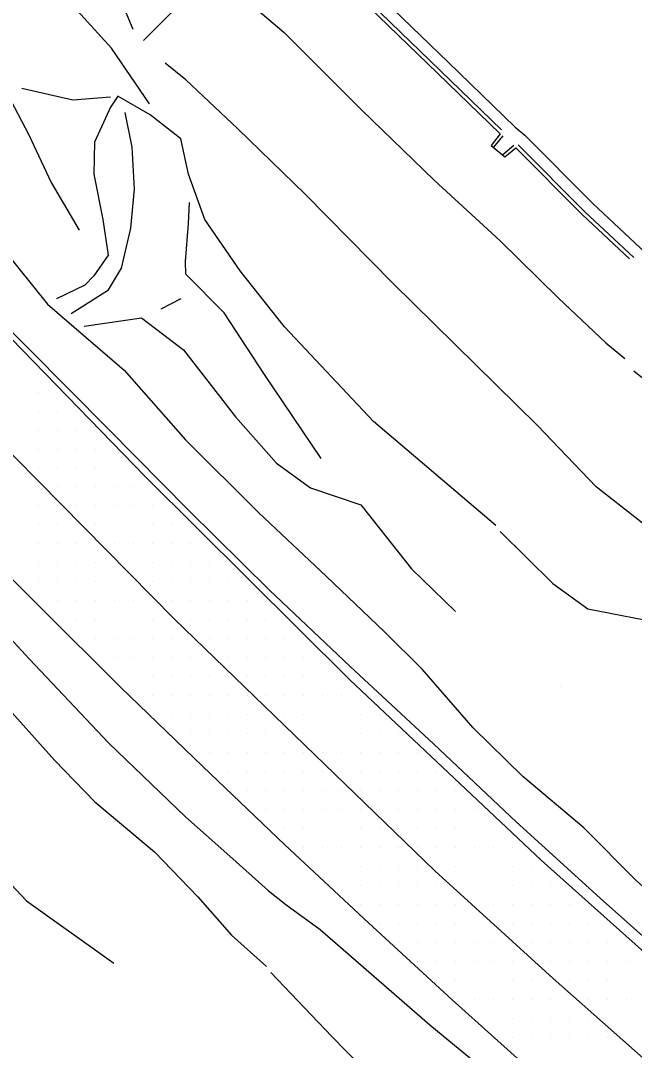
# Model space of a CAD drawing. Extents: x 1762120 to 1766775, y 709485 to 712965.
# Drawn here: x 1764223.9 to 1764304.8, y 711157 to 711292.7 of the extents above; entities that cross this region are included whole.
import ezdxf

# ---------------------------------------------------------------- set-up
doc = ezdxf.new("R2010")
doc.units = 0
for name, color, linetype in [('Exist DTM QL2 LIDAR Elevation Point', 7, 'Continuous'), ('Exist DTM Scan Elevation Point', 7, 'Continuous'), ('Exist Roads EOP', 7, 'Continuous'), ('Exist Roads EOT', 7, 'Continuous'), ('PH Exist DTM Breakline', 7, 'Continuous')]:
    doc.layers.add(name, color=color, linetype=linetype)

msp = doc.modelspace()

# ---------------------------------------------------------------- linework, layer by layer
at = {"layer": 'Exist DTM QL2 LIDAR Elevation Point'}
msp.add_line((1764295.02, 711204.99), (1764295.02, 711204.99), dxfattribs=at)
at = {"layer": 'Exist DTM Scan Elevation Point'}
for p, q in [((1764226.25, 711246.25), (1764226.25, 711246.25)), ((1764226.25, 711243.75), (1764226.25, 711243.75)), ((1764228.75, 711243.75), (1764228.75, 711243.75)), ((1764226.25, 711241.25), (1764226.25, 711241.25)), ((1764228.75, 711241.25), (1764228.75, 711241.25)), ((1764231.25, 711241.25), (1764231.25, 711241.25)), ((1764226.25, 711238.75), (1764226.25, 711238.75)), ((1764228.75, 711238.75), (1764228.75, 711238.75)), ((1764231.25, 711238.75), (1764231.25, 711238.75)), ((1764226.25, 711236.25), (1764226.25, 711236.25)), ((1764228.75, 711236.25), (1764228.75, 711236.25)), ((1764231.25, 711236.25), (1764231.25, 711236.25)), ((1764233.75, 711236.25), (1764233.75, 711236.25)), ((1764226.25, 711233.75), (1764226.25, 711233.75)), ((1764228.75, 711233.75), (1764228.75, 711233.75)), ((1764231.25, 711233.75), (1764231.25, 711233.75)), ((1764233.75, 711233.75), (1764233.75, 711233.75)), ((1764236.25, 711233.75), (1764236.25, 711233.75)), ((1764226.25, 711231.25), (1764226.25, 711231.25)), ((1764228.75, 711231.25), (1764228.75, 711231.25)), ((1764231.25, 711231.25), (1764231.25, 711231.25)), ((1764233.75, 711231.25), (1764233.75, 711231.25)), ((1764236.25, 711231.25), (1764236.25, 711231.25)), ((1764238.75, 711231.25), (1764238.75, 711231.25)), ((1764226.25, 711228.75), (1764226.25, 711228.75)), ((1764228.75, 711228.75), (1764228.75, 711228.75)), ((1764231.25, 711228.75), (1764231.25, 711228.75)), ((1764233.75, 711228.75), (1764233.75, 711228.75)), ((1764236.25, 711228.75), (1764236.25, 711228.75)), ((1764238.75, 711228.75), (1764238.75, 711228.75)), ((1764241.25, 711228.75), (1764241.25, 711228.75)), ((1764226.25, 711226.25), (1764226.25, 711226.25)), ((1764228.75, 711226.25), (1764228.75, 711226.25)), ((1764233.75, 711226.25), (1764233.75, 711226.25)), ((1764236.25, 711226.25), (1764236.25, 711226.25)), ((1764238.75, 711226.25), (1764238.75, 711226.25)), ((1764241.25, 711226.25), (1764241.25, 711226.25)), ((1764243.75, 711226.25), (1764243.75, 711226.25)), ((1764226.25, 711223.75), (1764226.25, 711223.75)), ((1764228.75, 711223.75), (1764228.75, 711223.75)), ((1764231.25, 711223.75), (1764231.25, 711223.75)), ((1764236.25, 711223.75), (1764236.25, 711223.75)), ((1764238.75, 711223.75), (1764238.75, 711223.75)), ((1764241.25, 711223.75), (1764241.25, 711223.75)), ((1764243.75, 711223.75), (1764243.75, 711223.75)), ((1764246.25, 711223.75), (1764246.25, 711223.75)), ((1764226.25, 711221.25), (1764226.25, 711221.25)), ((1764228.75, 711221.25), (1764228.75, 711221.25)), ((1764231.25, 711221.25), (1764231.25, 711221.25)), ((1764233.75, 711221.25), (1764233.75, 711221.25)), ((1764238.75, 711221.25), (1764238.75, 711221.25)), ((1764241.25, 711221.25), (1764241.25, 711221.25)), ((1764243.75, 711221.25), (1764243.75, 711221.25)), ((1764246.25, 711221.25), (1764246.25, 711221.25)), ((1764248.75, 711221.25), (1764248.75, 711221.25)), ((1764226.25, 711218.75), (1764226.25, 711218.75)), ((1764228.75, 711218.75), (1764228.75, 711218.75)), ((1764231.25, 711218.75), (1764231.25, 711218.75)), ((1764233.75, 711218.75), (1764233.75, 711218.75)), ((1764236.25, 711218.75), (1764236.25, 711218.75)), ((1764241.25, 711218.75), (1764241.25, 711218.75)), ((1764243.75, 711218.75), (1764243.75, 711218.75)), ((1764246.25, 711218.75), (1764246.25, 711218.75)), ((1764248.75, 711218.75), (1764248.75, 711218.75)), ((1764251.25, 711218.75), (1764251.25, 711218.75)), ((1764228.75, 711216.25), (1764228.75, 711216.25)), ((1764231.25, 711216.25), (1764231.25, 711216.25)), ((1764233.75, 711216.25), (1764233.75, 711216.25)), ((1764236.25, 711216.25), (1764236.25, 711216.25)), ((1764238.75, 711216.25), (1764238.75, 711216.25)), ((1764243.75, 711216.25), (1764243.75, 711216.25)), ((1764246.25, 711216.25), (1764246.25, 711216.25)), ((1764248.75, 711216.25), (1764248.75, 711216.25)), ((1764251.25, 711216.25), (1764251.25, 711216.25)), ((1764253.75, 711216.25), (1764253.75, 711216.25)), ((1764231.25, 711213.75), (1764231.25, 711213.75)), ((1764233.75, 711213.75), (1764233.75, 711213.75)), ((1764236.25, 711213.75), (1764236.25, 711213.75)), ((1764238.75, 711213.75), (1764238.75, 711213.75)), ((1764241.25, 711213.75), (1764241.25, 711213.75)), ((1764246.25, 711213.75), (1764246.25, 711213.75)), ((1764248.75, 711213.75), (1764248.75, 711213.75)), ((1764251.25, 711213.75), (1764251.25, 711213.75)), ((1764253.75, 711213.75), (1764253.75, 711213.75)), ((1764256.25, 711213.75), (1764256.25, 711213.75)), ((1764233.75, 711211.25), (1764233.75, 711211.25)), ((1764236.25, 711211.25), (1764236.25, 711211.25)), ((1764238.75, 711211.25), (1764238.75, 711211.25)), ((1764241.25, 711211.25), (1764241.25, 711211.25)), ((1764243.75, 711211.25), (1764243.75, 711211.25)), ((1764248.75, 711211.25), (1764248.75, 711211.25)), ((1764251.25, 711211.25), (1764251.25, 711211.25)), ((1764253.75, 711211.25), (1764253.75, 711211.25)), ((1764256.25, 711211.25), (1764256.25, 711211.25)), ((1764258.75, 711211.25), (1764258.75, 711211.25)), ((1764236.25, 711208.75), (1764236.25, 711208.75)), ((1764238.75, 711208.75), (1764238.75, 711208.75)), ((1764241.25, 711208.75), (1764241.25, 711208.75)), ((1764243.75, 711208.75), (1764243.75, 711208.75)), ((1764246.25, 711208.75), (1764246.25, 711208.75)), ((1764251.25, 711208.75), (1764251.25, 711208.75)), ((1764253.75, 711208.75), (1764253.75, 711208.75)), ((1764256.25, 711208.75), (1764256.25, 711208.75)), ((1764258.75, 711208.75), (1764258.75, 711208.75)), ((1764261.25, 711208.75), (1764261.25, 711208.75)), ((1764238.75, 711206.25), (1764238.75, 711206.25)), ((1764241.25, 711206.25), (1764241.25, 711206.25)), ((1764243.75, 711206.25), (1764243.75, 711206.25)), ((1764246.25, 711206.25), (1764246.25, 711206.25)), ((1764248.75, 711206.25), (1764248.75, 711206.25)), ((1764251.25, 711206.25), (1764251.25, 711206.25)), ((1764253.75, 711206.25), (1764253.75, 711206.25)), ((1764256.25, 711206.25), (1764256.25, 711206.25)), ((1764258.75, 711206.25), (1764258.75, 711206.25)), ((1764261.25, 711206.25), (1764261.25, 711206.25)), ((1764263.75, 711206.25), (1764263.75, 711206.25)), ((1764241.25, 711203.75), (1764241.25, 711203.75)), ((1764243.75, 711203.75), (1764243.75, 711203.75)), ((1764246.25, 711203.75), (1764246.25, 711203.75)), ((1764248.75, 711203.75), (1764248.75, 711203.75)), ((1764251.25, 711203.75), (1764251.25, 711203.75)), ((1764253.75, 711203.75), (1764253.75, 711203.75)), ((1764256.25, 711203.75), (1764256.25, 711203.75)), ((1764258.75, 711203.75), (1764258.75, 711203.75)), ((1764261.25, 711203.75), (1764261.25, 711203.75)), ((1764263.75, 711203.75), (1764263.75, 711203.75)), ((1764266.25, 711203.75), (1764266.25, 711203.75)), ((1764268.75, 711203.75), (1764268.75, 711203.75)), ((1764243.75, 711201.25), (1764243.75, 711201.25)), ((1764246.25, 711201.25), (1764246.25, 711201.25)), ((1764248.75, 711201.25), (1764248.75, 711201.25)), ((1764251.25, 711201.25), (1764251.25, 711201.25)), ((1764253.75, 711201.25), (1764253.75, 711201.25)), ((1764256.25, 711201.25), (1764256.25, 711201.25)), ((1764258.75, 711201.25), (1764258.75, 711201.25)), ((1764261.25, 711201.25), (1764261.25, 711201.25)), ((1764263.75, 711201.25), (1764263.75, 711201.25)), ((1764266.25, 711201.25), (1764266.25, 711201.25)), ((1764268.75, 711201.25), (1764268.75, 711201.25)), ((1764271.25, 711201.25), (1764271.25, 711201.25)), ((1764246.25, 711198.75), (1764246.25, 711198.75)), ((1764248.75, 711198.75), (1764248.75, 711198.75)), ((1764251.25, 711198.75), (1764251.25, 711198.75)), ((1764253.75, 711198.75), (1764253.75, 711198.75)), ((1764256.25, 711198.75), (1764256.25, 711198.75)), ((1764258.75, 711198.75), (1764258.75, 711198.75)), ((1764261.25, 711198.75), (1764261.25, 711198.75)), ((1764263.75, 711198.75), (1764263.75, 711198.75)), ((1764266.25, 711198.75), (1764266.25, 711198.75)), ((1764268.75, 711198.75), (1764268.75, 711198.75)), ((1764271.25, 711198.75), (1764271.25, 711198.75)), ((1764273.75, 711198.75), (1764273.75, 711198.75)), ((1764248.75, 711196.25), (1764248.75, 711196.25)), ((1764251.25, 711196.25), (1764251.25, 711196.25)), ((1764253.75, 711196.25), (1764253.75, 711196.25)), ((1764256.25, 711196.25), (1764256.25, 711196.25)), ((1764258.75, 711196.25), (1764258.75, 711196.25)), ((1764261.25, 711196.25), (1764261.25, 711196.25)), ((1764263.75, 711196.25), (1764263.75, 711196.25)), ((1764266.25, 711196.25), (1764266.25, 711196.25)), ((1764268.75, 711196.25), (1764268.75, 711196.25)), ((1764271.25, 711196.25), (1764271.25, 711196.25)), ((1764273.75, 711196.25), (1764273.75, 711196.25)), ((1764276.25, 711196.25), (1764276.25, 711196.25)), ((1764278.75, 711196.25), (1764278.75, 711196.25)), ((1764251.25, 711193.75), (1764251.25, 711193.75)), ((1764253.75, 711193.75), (1764253.75, 711193.75)), ((1764256.25, 711193.75), (1764256.25, 711193.75)), ((1764258.75, 711193.75), (1764258.75, 711193.75)), ((1764261.25, 711193.75), (1764261.25, 711193.75)), ((1764263.75, 711193.75), (1764263.75, 711193.75)), ((1764266.25, 711193.75), (1764266.25, 711193.75)), ((1764268.75, 711193.75), (1764268.75, 711193.75)), ((1764271.25, 711193.75), (1764271.25, 711193.75)), ((1764273.75, 711193.75), (1764273.75, 711193.75)), ((1764276.25, 711193.75), (1764276.25, 711193.75)), ((1764278.75, 711193.75), (1764278.75, 711193.75)), ((1764281.25, 711193.75), (1764281.25, 711193.75)), ((1764253.75, 711191.25), (1764253.75, 711191.25)), ((1764256.25, 711191.25), (1764256.25, 711191.25)), ((1764258.75, 711191.25), (1764258.75, 711191.25)), ((1764261.25, 711191.25), (1764261.25, 711191.25)), ((1764263.75, 711191.25), (1764263.75, 711191.25)), ((1764266.25, 711191.25), (1764266.25, 711191.25)), ((1764268.75, 711191.25), (1764268.75, 711191.25)), ((1764271.25, 711191.25), (1764271.25, 711191.25)), ((1764273.75, 711191.25), (1764273.75, 711191.25)), ((1764276.25, 711191.25), (1764276.25, 711191.25)), ((1764278.75, 711191.25), (1764278.75, 711191.25)), ((1764281.25, 711191.25), (1764281.25, 711191.25)), ((1764283.75, 711191.25), (1764283.75, 711191.25)), ((1764256.25, 711188.75), (1764256.25, 711188.75)), ((1764258.75, 711188.75), (1764258.75, 711188.75)), ((1764261.25, 711188.75), (1764261.25, 711188.75)), ((1764263.75, 711188.75), (1764263.75, 711188.75)), ((1764266.25, 711188.75), (1764266.25, 711188.75)), ((1764268.75, 711188.75), (1764268.75, 711188.75)), ((1764271.25, 711188.75), (1764271.25, 711188.75)), ((1764273.75, 711188.75), (1764273.75, 711188.75)), ((1764276.25, 711188.75), (1764276.25, 711188.75)), ((1764278.75, 711188.75), (1764278.75, 711188.75)), ((1764281.25, 711188.75), (1764281.25, 711188.75)), ((1764283.75, 711188.75), (1764283.75, 711188.75)), ((1764286.25, 711188.75), (1764286.25, 711188.75)), ((1764258.75, 711186.25), (1764258.75, 711186.25)), ((1764261.25, 711186.25), (1764261.25, 711186.25)), ((1764263.75, 711186.25), (1764263.75, 711186.25)), ((1764266.25, 711186.25), (1764266.25, 711186.25)), ((1764268.75, 711186.25), (1764268.75, 711186.25)), ((1764271.25, 711186.25), (1764271.25, 711186.25)), ((1764273.75, 711186.25), (1764273.75, 711186.25)), ((1764276.25, 711186.25), (1764276.25, 711186.25)), ((1764278.75, 711186.25), (1764278.75, 711186.25)), ((1764281.25, 711186.25), (1764281.25, 711186.25)), ((1764283.75, 711186.25), (1764283.75, 711186.25)), ((1764286.25, 711186.25), (1764286.25, 711186.25)), ((1764261.25, 711183.75), (1764261.25, 711183.75)), ((1764263.75, 711183.75), (1764263.75, 711183.75)), ((1764266.25, 711183.75), (1764266.25, 711183.75)), ((1764268.75, 711183.75), (1764268.75, 711183.75)), ((1764271.25, 711183.75), (1764271.25, 711183.75)), ((1764273.75, 711183.75), (1764273.75, 711183.75)), ((1764276.25, 711183.75), (1764276.25, 711183.75)), ((1764278.75, 711183.75), (1764278.75, 711183.75)), ((1764281.25, 711183.75), (1764281.25, 711183.75)), ((1764283.75, 711183.75), (1764283.75, 711183.75)), ((1764286.25, 711183.75), (1764286.25, 711183.75)), ((1764288.75, 711183.75), (1764288.75, 711183.75)), ((1764263.75, 711181.25), (1764263.75, 711181.25)), ((1764266.25, 711181.25), (1764266.25, 711181.25)), ((1764268.75, 711181.25), (1764268.75, 711181.25)), ((1764271.25, 711181.25), (1764271.25, 711181.25)), ((1764273.75, 711181.25), (1764273.75, 711181.25)), ((1764276.25, 711181.25), (1764276.25, 711181.25)), ((1764278.75, 711181.25), (1764278.75, 711181.25)), ((1764281.25, 711181.25), (1764281.25, 711181.25)), ((1764283.75, 711181.25), (1764283.75, 711181.25)), ((1764286.25, 711181.25), (1764286.25, 711181.25)), ((1764288.75, 711181.25), (1764288.75, 711181.25)), ((1764291.25, 711181.25), (1764291.25, 711181.25)), ((1764266.25, 711178.75), (1764266.25, 711178.75)), ((1764268.75, 711178.75), (1764268.75, 711178.75)), ((1764271.25, 711178.75), (1764271.25, 711178.75)), ((1764273.75, 711178.75), (1764273.75, 711178.75)), ((1764276.25, 711178.75), (1764276.25, 711178.75)), ((1764278.75, 711178.75), (1764278.75, 711178.75)), ((1764283.75, 711178.75), (1764283.75, 711178.75)), ((1764286.25, 711178.75), (1764286.25, 711178.75)), ((1764288.75, 711178.75), (1764288.75, 711178.75)), ((1764291.25, 711178.75), (1764291.25, 711178.75)), ((1764293.75, 711178.75), (1764293.75, 711178.75)), ((1764268.75, 711176.25), (1764268.75, 711176.25)), ((1764271.25, 711176.25), (1764271.25, 711176.25)), ((1764273.75, 711176.25), (1764273.75, 711176.25)), ((1764276.25, 711176.25), (1764276.25, 711176.25)), ((1764278.75, 711176.25), (1764278.75, 711176.25)), ((1764281.25, 711176.25), (1764281.25, 711176.25)), ((1764286.25, 711176.25), (1764286.25, 711176.25)), ((1764288.75, 711176.25), (1764288.75, 711176.25)), ((1764291.25, 711176.25), (1764291.25, 711176.25)), ((1764293.75, 711176.25), (1764293.75, 711176.25)), ((1764296.25, 711176.25), (1764296.25, 711176.25)), ((1764271.25, 711173.75), (1764271.25, 711173.75)), ((1764273.75, 711173.75), (1764273.75, 711173.75)), ((1764276.25, 711173.75), (1764276.25, 711173.75)), ((1764278.75, 711173.75), (1764278.75, 711173.75)), ((1764281.25, 711173.75), (1764281.25, 711173.75)), ((1764283.75, 711173.75), (1764283.75, 711173.75)), ((1764288.75, 711173.75), (1764288.75, 711173.75)), ((1764291.25, 711173.75), (1764291.25, 711173.75)), ((1764293.75, 711173.75), (1764293.75, 711173.75)), ((1764296.25, 711173.75), (1764296.25, 711173.75)), ((1764298.75, 711173.75), (1764298.75, 711173.75)), ((1764273.75, 711171.25), (1764273.75, 711171.25)), ((1764276.25, 711171.25), (1764276.25, 711171.25)), ((1764278.75, 711171.25), (1764278.75, 711171.25)), ((1764281.25, 711171.25), (1764281.25, 711171.25)), ((1764283.75, 711171.25), (1764283.75, 711171.25)), ((1764286.25, 711171.25), (1764286.25, 711171.25)), ((1764291.25, 711171.25), (1764291.25, 711171.25)), ((1764293.75, 711171.25), (1764293.75, 711171.25)), ((1764296.25, 711171.25), (1764296.25, 711171.25)), ((1764298.75, 711171.25), (1764298.75, 711171.25)), ((1764301.25, 711171.25), (1764301.25, 711171.25)), ((1764303.75, 711171.25), (1764303.75, 711171.25)), ((1764276.25, 711168.75), (1764276.25, 711168.75)), ((1764278.75, 711168.75), (1764278.75, 711168.75)), ((1764281.25, 711168.75), (1764281.25, 711168.75)), ((1764283.75, 711168.75), (1764283.75, 711168.75)), ((1764286.25, 711168.75), (1764286.25, 711168.75)), ((1764288.75, 711168.75), (1764288.75, 711168.75)), ((1764293.75, 711168.75), (1764293.75, 711168.75)), ((1764296.25, 711168.75), (1764296.25, 711168.75)), ((1764298.75, 711168.75), (1764298.75, 711168.75)), ((1764301.25, 711168.75), (1764301.25, 711168.75)), ((1764303.75, 711168.75), (1764303.75, 711168.75)), ((1764278.75, 711166.25), (1764278.75, 711166.25)), ((1764281.25, 711166.25), (1764281.25, 711166.25)), ((1764283.75, 711166.25), (1764283.75, 711166.25)), ((1764286.25, 711166.25), (1764286.25, 711166.25)), ((1764288.75, 711166.25), (1764288.75, 711166.25)), ((1764291.25, 711166.25), (1764291.25, 711166.25)), ((1764296.25, 711166.25), (1764296.25, 711166.25)), ((1764298.75, 711166.25), (1764298.75, 711166.25)), ((1764301.25, 711166.25), (1764301.25, 711166.25)), ((1764303.75, 711166.25), (1764303.75, 711166.25)), ((1764283.75, 711163.75), (1764283.75, 711163.75)), ((1764286.25, 711163.75), (1764286.25, 711163.75)), ((1764288.75, 711163.75), (1764288.75, 711163.75)), ((1764291.25, 711163.75), (1764291.25, 711163.75)), ((1764293.75, 711163.75), (1764293.75, 711163.75)), ((1764296.25, 711163.75), (1764296.25, 711163.75)), ((1764298.75, 711163.75), (1764298.75, 711163.75)), ((1764301.25, 711163.75), (1764301.25, 711163.75)), ((1764303.75, 711163.75), (1764303.75, 711163.75)), ((1764286.25, 711161.25), (1764286.25, 711161.25)), ((1764288.75, 711161.25), (1764288.75, 711161.25)), ((1764291.25, 711161.25), (1764291.25, 711161.25)), ((1764293.75, 711161.25), (1764293.75, 711161.25)), ((1764296.25, 711161.25), (1764296.25, 711161.25)), ((1764298.75, 711161.25), (1764298.75, 711161.25)), ((1764301.25, 711161.25), (1764301.25, 711161.25)), ((1764303.75, 711161.25), (1764303.75, 711161.25)), ((1764288.75, 711158.75), (1764288.75, 711158.75)), ((1764291.25, 711158.75), (1764291.25, 711158.75)), ((1764293.75, 711158.75), (1764293.75, 711158.75)), ((1764296.25, 711158.75), (1764296.25, 711158.75)), ((1764298.75, 711158.75), (1764298.75, 711158.75)), ((1764301.25, 711158.75), (1764301.25, 711158.75)), ((1764303.75, 711158.75), (1764303.75, 711158.75))]:
    msp.add_line(p, q, dxfattribs=at)
at = {"layer": 'Exist Roads EOP'}
for points in [[(1764117.53, 711374), (1764127.05, 711362.4), (1764136.08, 711350.79), (1764145.57, 711339.16), (1764155.17, 711327.65), (1764165.12, 711316.43), (1764174.57, 711304.78), (1764184.68, 711293.96), (1764194.18, 711282.31), (1764204.19, 711271.14), (1764214.38, 711260.14), (1764224.95, 711249.5), (1764235.49, 711238.85), (1764246.05, 711228.21), (1764256.7, 711217.66), (1764267.34, 711207.58), (1764278.31, 711197.39), (1764289.22, 711187.14), (1764300.29, 711177.06), (1764311.46, 711167.08), (1764319.58, 711159.9)], [(1764291.91, 711153.64), (1764280.77, 711163.65), (1764269.74, 711173.79), (1764258.74, 711184.08), (1764247.92, 711194.43), (1764237.14, 711204.83), (1764226.51, 711215.39), (1764215.76, 711226.09)]]:
    msp.add_lwpolyline(points, dxfattribs=at)
at = {"layer": 'Exist Roads EOT'}
for points in [[(1764318.57, 711159.13), (1764305.73, 711170.26), (1764292.5, 711182.07), (1764267.3, 711205.82), (1764240.38, 711232.58), (1764221.22, 711252.3), (1764205.48, 711269.3), (1764192.18, 711283.77), (1764168.97, 711310.03), (1764143.07, 711340.83), (1764121.06, 711368.35), (1764116.11, 711374.82)], [(1764149.32, 711317.03), (1764159.58, 711304.88), (1764169.95, 711292.77), (1764193.41, 711266.47), (1764214.31, 711244.12), (1764244.22, 711213.81), (1764278.5, 711180.66), (1764294.07, 711166.46), (1764311.31, 711151.24)]]:
    msp.add_lwpolyline(points, dxfattribs=at)
at = {"layer": 'PH Exist DTM Breakline'}
for p, q in [((1764287.1, 711277.79), (1764285.9, 711276.26)), ((1764287.43, 711277.54), (1764286.23, 711276.01)), ((1764285.9, 711276.26), (1764287.73, 711274.76)), ((1764287.46, 711275.08), (1764288.88, 711276.28)), ((1764287.73, 711274.76), (1764289.15, 711275.96)), ((1764245.02, 711256.03), (1764242.38, 711254.68)), ((1764283.55, 711199.51), (1764276.84, 711207.23))]:
    msp.add_line(p, q, dxfattribs=at)
for points in [[(1764238.74, 711291.55), (1764236.59, 711296.73), (1764233.84, 711302.7), (1764231.06, 711308.46), (1764225.09, 711315.76), (1764217.74, 711324.14), (1764209.88, 711333.42), (1764203.03, 711341.78), (1764196.27, 711350.01), (1764189.98, 711358.52), (1764185.27, 711364.79), (1764186.42, 711366.76), (1764190.53, 711369.77), (1764193.69, 711371.08), (1764198.65, 711363.94), (1764208.45, 711353.58), (1764214.79, 711346.49), (1764221.36, 711338.74), (1764227.99, 711331.22), (1764234.46, 711323.39), (1764238.84, 711317.93), (1764238.53, 711315.75), (1764234.24, 711313.02)], [(1764222.12, 711349.08), (1764232.95, 711336.34), (1764234.57, 711334.25), (1764244.2, 711322.8), (1764253.18, 711330.53), (1764255.22, 711331.7), (1764257.5, 711332.04), (1764259.52, 711331.48), (1764260.95, 711330.61), (1764262.53, 711328.93), (1764263.16, 711326.83), (1764263.19, 711325.04), (1764262.64, 711323.39), (1764261.82, 711321.95), (1764253.51, 711312.79), (1764265.47, 711301.46), (1764267, 711300.04), (1764280.24, 711287.22), (1764289.06, 711278.68), (1764290.33, 711277.61), (1764299.31, 711268.6), (1764306.23, 711262.12)], [(1764240.92, 711281.76), (1764235.91, 711289.07), (1764228.26, 711297.52), (1764219.46, 711308.69)], [(1764240.11, 711290.1), (1764248.65, 711298.64), (1764251.99, 711296.85), (1764258.66, 711291.12), (1764268.83, 711280.93), (1764278.4, 711271.66), (1764287.08, 711263.69), (1764294.75, 711256.17), (1764301.02, 711250.23), (1764303.54, 711248.16)], [(1764266.11, 711298.81), (1764279.2, 711286.14), (1764287.26, 711278.33)], [(1764265.89, 711298.33), (1764278.85, 711285.78), (1764287.1, 711277.79)], [(1764292.02, 711239.35), (1764272.98, 711258.12), (1764261.4, 711269.85), (1764252.54, 711278.43), (1764245.69, 711284.89), (1764242.99, 711287.11)], [(1764224.1, 711283.8), (1764230.8, 711282.28), (1764235.77, 711282.65)], [(1764222.15, 711283.1), (1764224.99, 711277.64), (1764227.95, 711271.39), (1764231.63, 711265.11)], [(1764286.51, 711226.16), (1764270.4, 711239.88), (1764258.7, 711252.34), (1764252.87, 711259.74), (1764248.21, 711266.5), (1764246.04, 711272.46), (1764245.04, 711277.14), (1764241.01, 711280.31), (1764236.75, 711282.73), (1764235.75, 711281.3), (1764233.67, 711276.67), (1764233.56, 711272.49), (1764234.77, 711266.51), (1764235.45, 711261.78), (1764233.59, 711259.09), (1764232.37, 711257.83), (1764228.65, 711256.03)], [(1764230.58, 711254.11), (1764235.52, 711257.23), (1764237.2, 711260.1), (1764238.44, 711265.35), (1764238.95, 711270.49), (1764238.62, 711276.01), (1764237.72, 711280.59)], [(1764289.15, 711275.96), (1764297.91, 711267.16), (1764304.14, 711261.33)], [(1764289.48, 711276.34), (1764298.26, 711267.52), (1764304.72, 711261.48)], [(1764263.51, 711234.99), (1764256.06, 711246.07), (1764250.76, 711254.22), (1764245.71, 711259.28), (1764245.65, 711260.95), (1764246.06, 711265.96), (1764246.16, 711268.72)], [(1764221.56, 711262.72), (1764227.45, 711255.36), (1764237.58, 711246.65), (1764245.65, 711237.47), (1764255.32, 711227.83), (1764264.17, 711219.48), (1764271.85, 711212.14), (1764276.84, 711207.23)], [(1764232.32, 711252.42), (1764239.84, 711253.54), (1764245.39, 711249.32), (1764252.25, 711240.48), (1764257.65, 711234.39), (1764262.1, 711231.12), (1764268.74, 711228.9), (1764275.41, 711220.47), (1764281.22, 711214.84)], [(1764304.71, 711246.56), (1764308.34, 711243.6), (1764311.83, 711239.84), (1764319.08, 711232.75), (1764321.7, 711230.08), (1764321.99, 711228.48), (1764315.89, 711224.62), (1764313.7, 711222.15), (1764310.74, 711222.68), (1764299.73, 711231.25), (1764292.02, 711239.35)], [(1764195.53, 711240.61), (1764209.62, 711225.32), (1764225.06, 711208.6), (1764235.54, 711197.49), (1764245.64, 711187.79), (1764251.48, 711182.61), (1764256.53, 711178.06), (1764258.85, 711176.21)], [(1764287.1, 711225.37), (1764294.02, 711218.52), (1764298.65, 711215.2), (1764309.05, 711213.19), (1764310.2, 711212.02), (1764311.61, 711205.86), (1764314.42, 711199.47), (1764316.05, 711193.19), (1764317.63, 711187.93), (1764319.9, 711182.26), (1764321.97, 711176.8), (1764324.59, 711171.65), (1764327.7, 711167.36)], [(1764171.75, 711218.3), (1764193.9, 711208.13), (1764210.58, 711191.75), (1764224.7, 711176.73), (1764236.2, 711168.5)], [(1764221.66, 711202.78), (1764228.4, 711195.24), (1764233.7, 711189.76), (1764241.57, 711183.16), (1764247.26, 711177.23), (1764251.7, 711172.18), (1764256.3, 711168.04)], [(1764326.31, 711162.05), (1764324.74, 711162.44), (1764322.57, 711163.11), (1764319.76, 711165.13), (1764311.33, 711173.78), (1764305.05, 711179.36), (1764298.14, 711186.32), (1764290.07, 711193.08), (1764283.55, 711199.51)], [(1764258.85, 711176.21), (1764263.41, 711172.94), (1764277.82, 711160.37), (1764292.53, 711148.24), (1764307.84, 711132.94), (1764320.15, 711121.62), (1764327.96, 711114.64), (1764339.42, 711105.9), (1764349.63, 711098.2), (1764356.12, 711093.83), (1764364.83, 711087.49), (1764376.24, 711079.43), (1764387.96, 711071.09), (1764398.25, 711063.71), (1764412.58, 711052.98), (1764419.83, 711040.43), (1764429.13, 711033.76), (1764438.85, 711026.79), (1764447.13, 711020.82), (1764457.18, 711013.61)], [(1764256.88, 711167.26), (1764264.93, 711158.82), (1764272.37, 711151.21), (1764281.9, 711142.84), (1764291.88, 711133.81), (1764305.83, 711123.51), (1764310.56, 711119.49), (1764321.52, 711107.9), (1764330.14, 711101.53), (1764340.05, 711090.38), (1764349.71, 711082.68), (1764356.69, 711076.4), (1764362.79, 711069.2), (1764370.99, 711059.67), (1764379.54, 711052.16), (1764390.85, 711046.02), (1764406.34, 711034.94), (1764414.21, 711030.09), (1764421.32, 711025.45), (1764431.97, 711021.22), (1764446.02, 711009.06), (1764451.95, 711004.43), (1764456.62, 711000.94)]]:
    msp.add_lwpolyline(points, dxfattribs=at)

doc.saveas('drawing.dxf')
